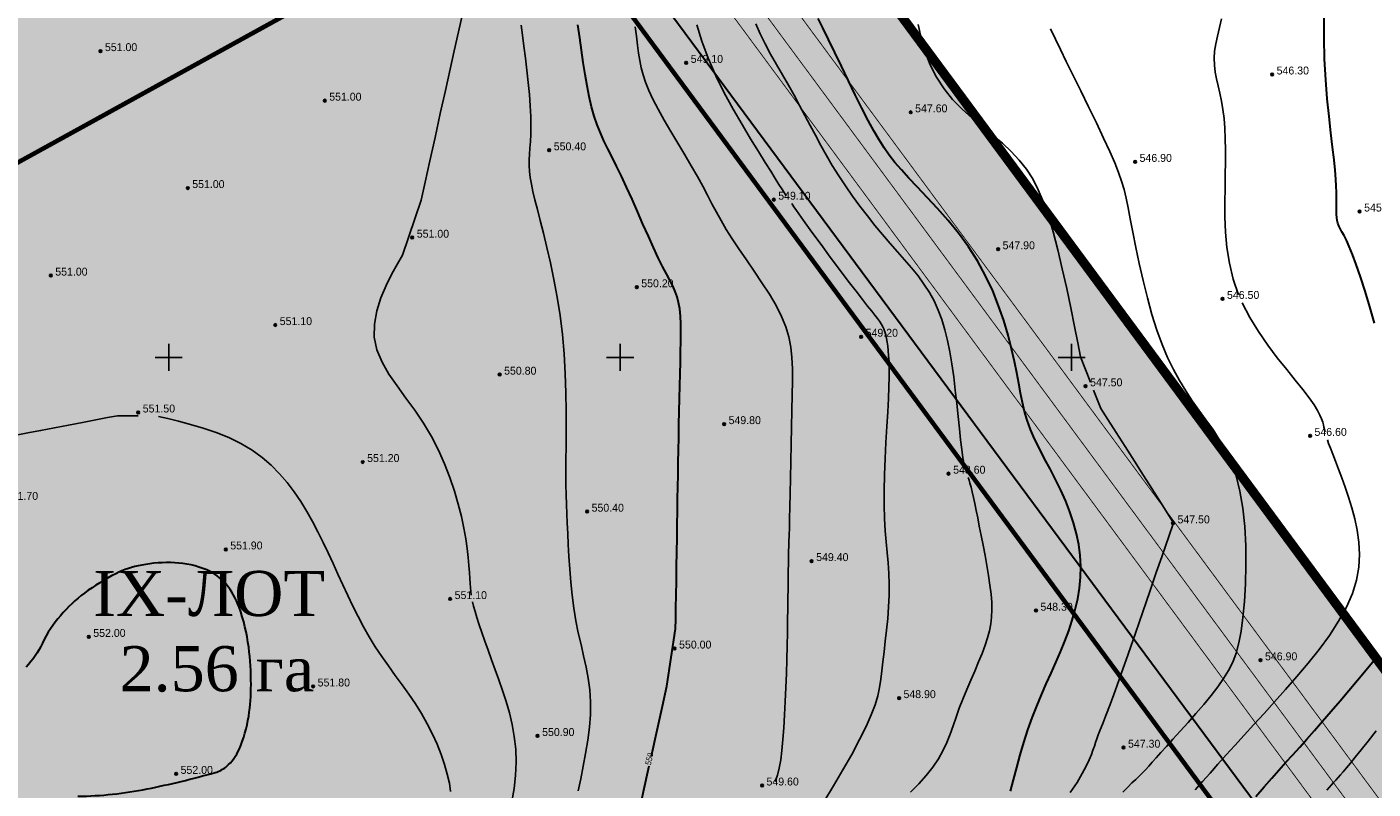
# Model space of a CAD drawing. Extents: x 10527 to 38813, y 13847 to 37526.
# Tile 979 of 1056: x 35937 to 36086, y 36790 to 36875. Entities that reach past the tile are written whole.
import ezdxf

# ---------------------------------------------------------------- set-up
doc = ezdxf.new("R2010")
doc.units = 0
doc.header["$LTSCALE"] = 0.5
doc.header["$MEASUREMENT"] = 0
doc.header["$PDMODE"] = 32
doc.header["$PDSIZE"] = 0.3
for name, pattern in [('CONTI', [0]), ('GOST2.303 6', [12, 8, -1.5, 1, -1.5]), ('STRIH_1', [3, 2, -1])]:
    doc.linetypes.add(name, pattern=pattern)
for name, color, linetype in [('(00001)лот ранги', 7, 'Continuous'), ('(004) Точки рельефа', 7, 'Continuous'), ('GORIZDEFAULT', 32, 'CONTI'), ('PI_TTDEFAULT', 5, 'CONTI'), ('SETKR', 2, 'CONTI'), ('Штрих Стекло', 7, 'Continuous')]:
    doc.layers.add(name, color=color, linetype=linetype)
doc.layers.add('(032) Горизонтали утолщенные', color=32, linetype='Continuous', lineweight=30)
doc.layers.add('.', color=7, linetype='Continuous', lineweight=15)
doc.styles.add('D-431', font='txt')
doc.styles.add('SHRFT', font='TXT', dxfattribs={"width": 0.875})
doc.styles.get("Standard").update_dxf_attribs({"font": 'times.ttf'})

# ---------------------------------------------------------------- blocks, each defined once
blk = doc.blocks.new('BL_333')
at = {"color": 0}
for p, q in [((0, -1.5), (0, 1.5)), ((-1.5, 0), (1.5, 0))]:
    blk.add_line(p, q, dxfattribs=at)
blk = doc.blocks.new('gergrgrre')
at = {"layer": '(032) Горизонтали утолщенные', "color": 32}
blk.add_lwpolyline([(360789.93, 4200901.38, 0.045873), (360797.61, 4200902.2, 0.019988), (360805.15, 4200904.02, 0.108791), (360806.42, 4200904.7, 0.111904), (360807.8, 4200906.57, 0.067009), (360808.86, 4200910.26, 0.03669), (360809.12, 4200913.76, 0.031026), (360808.86, 4200917.9, 0.055394), (360807.8, 4200922.34, 0.087391), (360806.36, 4200924.87, 0.120532), (360804.21, 4200926.46, 0.088407), (360800.67, 4200927.25, 0.05728), (360797.01, 4200927, 0.069228), (360794.13, 4200926.03, 0.047149), (360790.69, 4200923.9, 0.05198), (360788.01, 4200921.39, 0.067194), (360786.02, 4200918.34, -0.076871), (360784.22, 4200915.7, -0.068105)], format="xyb", dxfattribs=at)
for points in [[(360855.17, 4200913.57, 550), (360856.14, 4200919.93, 550), (360856.16, 4200920.99, 550), (360856.18, 4200922.25, 550), (360856.2, 4200923.68, 550), (360856.23, 4200925.22, 550), (360856.25, 4200926.82, 550), (360856.28, 4200928.43, 550), (360856.3, 4200930.01, 550), (360856.33, 4200931.51, 550), (360856.35, 4200932.94, 550), (360856.37, 4200934.32, 550), (360856.39, 4200935.67, 550), (360856.41, 4200937.01, 550), (360856.43, 4200938.36, 550), (360856.46, 4200939.73, 550), (360856.49, 4200941.14, 550), (360856.51, 4200942.57, 550), (360856.55, 4200944.02, 550), (360856.58, 4200945.45, 550), (360856.61, 4200946.84, 550), (360856.64, 4200948.19, 550), (360856.67, 4200949.47, 550), (360856.7, 4200950.66, 550), (360856.73, 4200951.77, 550), (360856.73, 4200952.79, 550), (360856.72, 4200953.72, 550), (360856.68, 4200954.58, 550), (360856.6, 4200955.37, 550), (360856.48, 4200956.07, 550), (360856.31, 4200956.71, 550), (360856.09, 4200957.31, 550), (360855.82, 4200957.92, 550), (360855.49, 4200958.55, 550), (360855.12, 4200959.26, 550), (360854.7, 4200960.08, 550), (360854.22, 4200961.03, 550), (360853.69, 4200962.16, 550), (360853.13, 4200963.42, 550), (360852.53, 4200964.76, 550), (360851.93, 4200966.15, 550), (360851.32, 4200967.53, 550), (360850.72, 4200968.86, 550), (360850.15, 4200970.09, 550), (360849.61, 4200971.19, 550), (360849.11, 4200972.19, 550), (360848.64, 4200973.11, 550), (360848.21, 4200973.99, 550), (360847.81, 4200974.86, 550), (360847.45, 4200975.76, 550), (360847.13, 4200976.72, 550), (360846.84, 4200977.76, 550), (360846.58, 4200978.89, 550), (360846.34, 4200980.09, 550), (360846.12, 4200981.35, 550), (360845.91, 4200982.67, 550), (360845.71, 4200984.02, 550), (360845.52, 4200985.41, 550), (360845.32, 4200986.82, 550)], [(360893.25, 4200901.96, 548), (360893.58, 4200903.22, 548), (360893.93, 4200904.57, 548), (360894.3, 4200905.96, 548), (360894.71, 4200907.36, 548), (360895.16, 4200908.74, 548), (360895.64, 4200910.07, 548), (360896.14, 4200911.36, 548), (360896.67, 4200912.61, 548), (360897.2, 4200913.83, 548), (360897.73, 4200915.02, 548), (360898.26, 4200916.2, 548), (360898.76, 4200917.37, 548), (360899.24, 4200918.55, 548), (360899.68, 4200919.72, 548), (360900.08, 4200920.9, 548), (360900.41, 4200922.08, 548), (360900.69, 4200923.26, 548), (360900.88, 4200924.45, 548), (360901, 4200925.64, 548), (360901.02, 4200926.84, 548), (360900.95, 4200928.05, 548), (360900.79, 4200929.26, 548), (360900.55, 4200930.47, 548), (360900.22, 4200931.67, 548), (360899.82, 4200932.88, 548), (360899.35, 4200934.08, 548), (360898.81, 4200935.28, 548), (360898.23, 4200936.47, 548), (360897.62, 4200937.64, 548), (360897.01, 4200938.78, 548), (360896.43, 4200939.9, 548), (360895.91, 4200940.98, 548), (360895.45, 4200942.03, 548), (360895.09, 4200943.03, 548), (360894.8, 4200944.01, 548), (360894.56, 4200945, 548), (360894.35, 4200946.03, 548), (360894.15, 4200947.11, 548), (360893.93, 4200948.28, 548), (360893.67, 4200949.55, 548), (360893.35, 4200950.96, 548), (360892.96, 4200952.48, 548), (360892.49, 4200954.07, 548), (360891.92, 4200955.72, 548), (360891.26, 4200957.39, 548), (360890.48, 4200959.05, 548), (360889.59, 4200960.68, 548), (360888.57, 4200962.25, 548), (360887.47, 4200963.75, 548), (360886.32, 4200965.17, 548), (360885.15, 4200966.5, 548), (360884.02, 4200967.73, 548), (360882.95, 4200968.86, 548), (360881.99, 4200969.87, 548), (360881.16, 4200970.77, 548), (360880.44, 4200971.6, 548), (360879.81, 4200972.39, 548), (360879.23, 4200973.21, 548), (360878.67, 4200974.09, 548), (360878.09, 4200975.09, 548), (360877.47, 4200976.24, 548), (360876.78, 4200977.59, 548), (360876.04, 4200979.08, 548), (360875.28, 4200980.65, 548), (360874.51, 4200982.25, 548), (360873.77, 4200983.79, 548), (360873.08, 4200985.23, 548), (360872.46, 4200986.5, 548), (360871.94, 4200987.55, 548)], [(360920.41, 4200901.35, 546), (360921.32, 4200902.42, 546), (360922.17, 4200903.39, 546), (360922.96, 4200904.29, 546), (360923.73, 4200905.15, 546), (360924.49, 4200905.99, 546), (360925.26, 4200906.84, 546), (360926.05, 4200907.72, 546), (360926.9, 4200908.67, 546), (360927.8, 4200909.7, 546), (360928.75, 4200910.8, 546), (360929.73, 4200911.94, 546), (360930.71, 4200913.1, 546), (360931.68, 4200914.25, 546), (360932.63, 4200915.38, 546), (360933.52, 4200916.46, 546)], [(360933.54, 4200953.78, 546), (360933.02, 4200955.61, 546), (360932.5, 4200957.34, 546), (360932, 4200958.92, 546), (360931.53, 4200960.29, 546), (360931.12, 4200961.41, 546), (360930.75, 4200962.29, 546), (360930.44, 4200962.97, 546), (360930.17, 4200963.5, 546), (360929.94, 4200963.92, 546), (360929.76, 4200964.26, 546), (360929.61, 4200964.56, 546), (360929.5, 4200964.87, 546), (360929.43, 4200965.18, 546), (360929.37, 4200965.5, 546), (360929.34, 4200965.83, 546), (360929.33, 4200966.17, 546), (360929.33, 4200966.53, 546), (360929.34, 4200966.92, 546), (360929.35, 4200967.32, 546), (360929.35, 4200967.78, 546), (360929.35, 4200968.32, 546), (360929.32, 4200968.97, 546), (360929.27, 4200969.76, 546), (360929.19, 4200970.73, 546), (360929.07, 4200971.89, 546), (360928.91, 4200973.28, 546), (360928.71, 4200974.88, 546), (360928.51, 4200976.67, 546), (360928.31, 4200978.64, 546), (360928.14, 4200980.76, 546), (360928.02, 4200983.02, 546), (360927.96, 4200985.39, 546), (360927.97, 4200987.86, 546)], [(360853.47, 4200905.85, 550), (360854.1, 4200908.71, 550), (360854.68, 4200911.35, 550), (360855.17, 4200913.57, 550)], [(360851.53, 4200897.05, 550), (360852.02, 4200899.27, 550), (360852.6, 4200901.9, 550), (360853.23, 4200904.77, 550)]]:
    blk.add_polyline3d(points, dxfattribs=at)
at = {"layer": 'GORIZDEFAULT', "color": 32}
for points in [[(360796.63, 4200943.51, 551.5), (360794.35, 4200943.54, 551.5), (360793.24, 4200943.33, 551.5), (360791.93, 4200943.08, 551.5), (360790.47, 4200942.8, 551.5), (360788.92, 4200942.5, 551.5), (360787.35, 4200942.2, 551.5), (360785.82, 4200941.9, 551.5), (360784.39, 4200941.63, 551.5), (360783.11, 4200941.38, 551.5)], [(360859.78, 4200983.08, 549), (360859.77, 4200983.12, 549), (360859.75, 4200983.16, 549), (360859.06, 4200985.02, 549), (360858.51, 4200986.85, 549)], [(360902.09, 4200947.25, 547.5), (360900.98, 4200950.08, 547.5), (360900.68, 4200951.61, 547.5), (360900.32, 4200953.44, 547.5), (360899.91, 4200955.48, 547.5), (360899.46, 4200957.63, 547.5), (360898.97, 4200959.81, 547.5), (360898.47, 4200961.93, 547.5), (360897.95, 4200963.9, 547.5), (360897.43, 4200965.65, 547.5), (360896.89, 4200967.19, 547.5), (360896.31, 4200968.56, 547.5), (360895.69, 4200969.77, 547.5), (360894.99, 4200970.86, 547.5), (360894.21, 4200971.86, 547.5), (360893.32, 4200972.8, 547.5), (360892.33, 4200973.72, 547.5), (360891.25, 4200974.62, 547.5), (360890.12, 4200975.54, 547.5), (360888.98, 4200976.49, 547.5), (360887.87, 4200977.49, 547.5), (360886.82, 4200978.57, 547.5), (360885.87, 4200979.75, 547.5), (360885.04, 4200981.03, 547.5), (360884.35, 4200982.41, 547.5), (360883.78, 4200983.86, 547.5), (360883.34, 4200985.35, 547.5), (360883, 4200986.87, 547.5)], [(360888.26, 4200937.56, 548.5), (360888.11, 4200938.13, 548.5), (360887.97, 4200938.86, 548.5), (360887.83, 4200939.8, 548.5), (360887.7, 4200940.86, 548.5), (360887.57, 4200942.09, 548.5), (360887.43, 4200943.45, 548.5), (360887.29, 4200944.89, 548.5), (360887.12, 4200946.37, 548.5), (360886.95, 4200947.85, 548.5), (360886.75, 4200949.28, 548.5), (360886.52, 4200950.62, 548.5), (360886.26, 4200951.88, 548.5), (360885.97, 4200953.07, 548.5), (360885.62, 4200954.19, 548.5), (360885.23, 4200955.24, 548.5), (360884.77, 4200956.25, 548.5), (360884.25, 4200957.2, 548.5), (360883.65, 4200958.13, 548.5), (360882.99, 4200959.03, 548.5), (360882.27, 4200959.91, 548.5), (360881.51, 4200960.8, 548.5), (360880.71, 4200961.7, 548.5), (360879.89, 4200962.63, 548.5), (360879.06, 4200963.6, 548.5), (360878.21, 4200964.61, 548.5), (360877.38, 4200965.67, 548.5), (360876.55, 4200966.75, 548.5), (360875.74, 4200967.87, 548.5), (360874.96, 4200968.99, 548.5), (360874.21, 4200970.13, 548.5), (360873.5, 4200971.26, 548.5), (360872.84, 4200972.38, 548.5), (360872.22, 4200973.49, 548.5), (360871.63, 4200974.6, 548.5), (360871.05, 4200975.7, 548.5), (360870.47, 4200976.81, 548.5), (360869.88, 4200977.92, 548.5), (360869.27, 4200979.04, 548.5), (360868.63, 4200980.17, 548.5), (360867.97, 4200981.31, 548.5), (360867.31, 4200982.45, 548.5), (360866.67, 4200983.59, 548.5), (360866.07, 4200984.73, 548.5), (360865.52, 4200985.85, 548.5), (360865.03, 4200986.96, 548.5)], [(360867.16, 4200903.02, 549.5), (360867.42, 4200903.72, 549.5), (360867.62, 4200904.5, 549.5), (360867.78, 4200905.41, 549.5), (360867.91, 4200906.46, 549.5), (360868.03, 4200907.66, 549.5), (360868.13, 4200908.98, 549.5), (360868.22, 4200910.39, 549.5), (360868.29, 4200911.88, 549.5), (360868.35, 4200913.42, 549.5), (360868.41, 4200914.97, 549.5), (360868.45, 4200916.52, 549.5), (360868.49, 4200918.04, 549.5), (360868.52, 4200919.51, 549.5), (360868.55, 4200920.9, 549.5), (360868.57, 4200922.19, 549.5), (360868.59, 4200923.35, 549.5), (360868.6, 4200924.37, 549.5), (360868.61, 4200925.21, 549.5), (360868.62, 4200925.91, 549.5), (360868.62, 4200926.49, 549.5), (360868.63, 4200926.98, 549.5), (360868.63, 4200927.41, 549.5), (360868.64, 4200927.8, 549.5), (360868.65, 4200928.18, 549.5), (360868.66, 4200928.59, 549.5), (360868.67, 4200929.06, 549.5), (360868.69, 4200929.61, 549.5), (360868.71, 4200930.29, 549.5), (360868.74, 4200931.13, 549.5), (360868.76, 4200932.16, 549.5), (360868.8, 4200933.42, 549.5), (360868.83, 4200934.93, 549.5), (360868.87, 4200936.64, 549.5), (360868.91, 4200938.48, 549.5), (360868.95, 4200940.38, 549.5), (360868.99, 4200942.29, 549.5), (360869.03, 4200944.13, 549.5), (360869.06, 4200945.84, 549.5), (360869.09, 4200947.36, 549.5), (360869.08, 4200948.73, 549.5), (360869.03, 4200949.98, 549.5), (360868.91, 4200951.14, 549.5), (360868.69, 4200952.27, 549.5), (360868.36, 4200953.38, 549.5), (360867.89, 4200954.53, 549.5), (360867.27, 4200955.74, 549.5), (360866.53, 4200956.99, 549.5), (360865.71, 4200958.27, 549.5), (360864.85, 4200959.55, 549.5), (360863.98, 4200960.81, 549.5), (360863.15, 4200962.01, 549.5), (360862.4, 4200963.14, 549.5), (360861.74, 4200964.18, 549.5), (360861.18, 4200965.16, 549.5), (360860.66, 4200966.1, 549.5), (360860.17, 4200967.02, 549.5), (360859.68, 4200967.97, 549.5), (360859.15, 4200968.97, 549.5), (360858.56, 4200970.04, 549.5), (360857.88, 4200971.21, 549.5), (360857.15, 4200972.45, 549.5), (360856.38, 4200973.74, 549.5), (360855.62, 4200975.02, 549.5), (360854.89, 4200976.29, 549.5), (360854.22, 4200977.48, 549.5), (360853.64, 4200978.59, 549.5), (360853.17, 4200979.58, 549.5), (360852.82, 4200980.47, 549.5), (360852.55, 4200981.29, 549.5), (360852.34, 4200982.09, 549.5), (360852.18, 4200982.88, 549.5), (360852.05, 4200983.71, 549.5), (360851.93, 4200984.6, 549.5), (360851.8, 4200985.58, 549.5), (360851.66, 4200986.63, 549.5)], [(360918.5, 4200956.93, 546.5), (360917.9, 4200958.67, 546.5), (360917.48, 4200960.42, 546.5), (360917.2, 4200962.16, 546.5), (360917.05, 4200963.88, 546.5), (360916.98, 4200965.56, 546.5), (360916.97, 4200967.19, 546.5), (360916.99, 4200968.75, 546.5), (360917.01, 4200970.24, 546.5), (360917.03, 4200971.65, 546.5), (360917.03, 4200972.98, 546.5), (360917.01, 4200974.22, 546.5), (360916.96, 4200975.39, 546.5), (360916.88, 4200976.47, 546.5), (360916.76, 4200977.47, 546.5), (360916.6, 4200978.39, 546.5), (360916.42, 4200979.26, 546.5), (360916.23, 4200980.07, 546.5), (360916.05, 4200980.85, 546.5), (360915.9, 4200981.61, 546.5), (360915.81, 4200982.36, 546.5), (360915.79, 4200983.13, 546.5), (360915.84, 4200983.91, 546.5), (360915.97, 4200984.74, 546.5), (360916.16, 4200985.6, 546.5), (360916.37, 4200986.53, 546.5), (360916.6, 4200987.52, 546.5)], [(360845.37, 4200902, 550.5), (360845.64, 4200903.32, 550.5), (360845.92, 4200904.71, 550.5), (360846.18, 4200906.14, 550.5), (360846.41, 4200907.59, 550.5), (360846.59, 4200909.04, 550.5), (360846.7, 4200910.46, 550.5), (360846.72, 4200911.85, 550.5), (360846.64, 4200913.17, 550.5), (360846.47, 4200914.45, 550.5), (360846.24, 4200915.7, 550.5), (360845.96, 4200916.94, 550.5), (360845.67, 4200918.19, 550.5), (360845.37, 4200919.48, 550.5), (360845.11, 4200920.81, 550.5), (360844.88, 4200922.21, 550.5), (360844.69, 4200923.65, 550.5), (360844.54, 4200925.1, 550.5), (360844.43, 4200926.54, 550.5), (360844.33, 4200927.94, 550.5), (360844.25, 4200929.27, 550.5), (360844.19, 4200930.5, 550.5), (360844.14, 4200931.63, 550.5), (360844.09, 4200932.68, 550.5), (360844.05, 4200933.71, 550.5), (360844.02, 4200934.76, 550.5), (360844, 4200935.89, 550.5), (360844, 4200937.15, 550.5), (360844, 4200938.58, 550.5), (360844.01, 4200940.21, 550.5), (360844.02, 4200942.03, 550.5), (360844.02, 4200944, 550.5), (360843.99, 4200946.07, 550.5), (360843.92, 4200948.21, 550.5), (360843.8, 4200950.38, 550.5), (360843.61, 4200952.53, 550.5), (360843.35, 4200954.64, 550.5), (360843.03, 4200956.68, 550.5), (360842.67, 4200958.63, 550.5), (360842.28, 4200960.47, 550.5), (360841.88, 4200962.19, 550.5), (360841.5, 4200963.76, 550.5), (360841.15, 4200965.16, 550.5), (360840.84, 4200966.38, 550.5), (360840.57, 4200967.44, 550.5), (360840.35, 4200968.37, 550.5), (360840.18, 4200969.19, 550.5), (360840.05, 4200969.92, 550.5), (360839.97, 4200970.6, 550.5), (360839.93, 4200971.24, 550.5), (360839.93, 4200971.87, 550.5), (360839.96, 4200972.51, 550.5), (360840.01, 4200973.19, 550.5), (360840.06, 4200973.93, 550.5), (360840.1, 4200974.74, 550.5), (360840.12, 4200975.65, 550.5), (360840.11, 4200976.68, 550.5), (360840.05, 4200977.85, 550.5), (360839.95, 4200979.11, 550.5), (360839.82, 4200980.44, 550.5), (360839.67, 4200981.8, 550.5), (360839.51, 4200983.15, 550.5), (360839.34, 4200984.46, 550.5), (360839.18, 4200985.68, 550.5), (360839.03, 4200986.8, 550.5)], [(360833.52, 4200923.68, 551), (360833.46, 4200924.08, 551), (360833.43, 4200924.51, 551), (360833.39, 4200924.97, 551), (360833.36, 4200925.49, 551), (360833.32, 4200926.17, 551), (360833.26, 4200926.95, 551), (360833.18, 4200927.84, 551), (360833.07, 4200928.82, 551), (360832.91, 4200929.9, 551), (360832.7, 4200931.08, 551), (360832.42, 4200932.36, 551), (360832.08, 4200933.74, 551), (360831.65, 4200935.18, 551), (360831.15, 4200936.68, 551), (360830.56, 4200938.21, 551), (360829.88, 4200939.74, 551), (360829.11, 4200941.25, 551), (360828.24, 4200942.72, 551), (360827.28, 4200944.14, 551), (360826.28, 4200945.5, 551), (360825.3, 4200946.84, 551), (360824.39, 4200948.16, 551), (360823.63, 4200949.49, 551), (360823.07, 4200950.84, 551), (360822.77, 4200952.24, 551), (360822.78, 4200953.69, 551), (360823.04, 4200955.16, 551), (360823.49, 4200956.6, 551), (360824.07, 4200957.98, 551), (360824.7, 4200959.25, 551), (360825.33, 4200960.37, 551), (360825.88, 4200961.31, 551), (360827.96, 4200967.42, 551), (360828.4, 4200969.42, 551), (360828.93, 4200971.78, 551), (360829.5, 4200974.36, 551), (360830.08, 4200977.01, 551), (360830.65, 4200979.58, 551), (360831.18, 4200981.94, 551), (360831.62, 4200983.94, 551), (360832.47, 4200987.69, 551)], [(360905.67, 4200901.85, 547), (360906.21, 4200902.4, 547), (360906.68, 4200902.86, 547), (360907.1, 4200903.25, 547), (360907.48, 4200903.62, 547), (360907.84, 4200903.97, 547), (360908.18, 4200904.33, 547), (360908.54, 4200904.72, 547), (360908.93, 4200905.15, 547), (360909.38, 4200905.65, 547), (360909.9, 4200906.23, 547), (360910.51, 4200906.91, 547), (360911.23, 4200907.7, 547), (360912.04, 4200908.59, 547), (360912.9, 4200909.54, 547), (360913.77, 4200910.54, 547), (360914.64, 4200911.54, 547), (360915.46, 4200912.54, 547), (360916.2, 4200913.51, 547), (360916.84, 4200914.42, 547), (360917.38, 4200915.32, 547), (360917.84, 4200916.24, 547), (360918.21, 4200917.25, 547), (360918.52, 4200918.38, 547), (360918.77, 4200919.68, 547), (360918.97, 4200921.2, 547), (360919.14, 4200922.96, 547), (360919.25, 4200924.92, 547), (360919.3, 4200927, 547), (360919.28, 4200929.14, 547), (360919.17, 4200931.26, 547), (360918.96, 4200933.3, 547), (360918.64, 4200935.19, 547), (360918.21, 4200936.87, 547), (360917.67, 4200938.36, 547), (360917.04, 4200939.7, 547), (360916.36, 4200940.91, 547), (360915.63, 4200942.04, 547), (360914.87, 4200943.1, 547), (360914.11, 4200944.15, 547), (360913.37, 4200945.2, 547), (360912.65, 4200946.29, 547), (360911.95, 4200947.44, 547), (360911.28, 4200948.66, 547), (360910.63, 4200949.98, 547), (360910.02, 4200951.43, 547), (360909.44, 4200953.02, 547), (360908.89, 4200954.76, 547), (360908.39, 4200956.61, 547), (360907.92, 4200958.51, 547), (360907.5, 4200960.39, 547), (360907.12, 4200962.19, 547), (360906.79, 4200963.87, 547), (360906.5, 4200965.34, 547), (360906.26, 4200966.58, 547), (360906.04, 4200967.64, 547), (360905.81, 4200968.59, 547), (360905.54, 4200969.51, 547), (360905.21, 4200970.47, 547), (360904.78, 4200971.54, 547), (360904.23, 4200972.8, 547), (360903.54, 4200974.3, 547), (360902.74, 4200975.98, 547), (360901.88, 4200977.75, 547), (360901.01, 4200979.53, 547), (360900.17, 4200981.24, 547), (360899.4, 4200982.78, 547), (360898.76, 4200984.09, 547), (360897.65, 4200986.4, 547)], [(360868.39, 4200967.91, 549), (360867.97, 4200968.55, 549), (360867.58, 4200969.17, 549), (360867.16, 4200969.83, 549), (360866.68, 4200970.62, 549), (360866.08, 4200971.59, 549), (360865.33, 4200972.79, 549), (360864.45, 4200974.21, 549), (360863.5, 4200975.79, 549), (360862.51, 4200977.51, 549), (360861.54, 4200979.32, 549), (360860.61, 4200981.19, 549), (360859.79, 4200983.06, 549)], [(360872.55, 4200900.77, 549), (360873.63, 4200902.53, 549), (360874.68, 4200904.3, 549), (360875.65, 4200906.03, 549), (360876.52, 4200907.66, 549), (360877.25, 4200909.13, 549), (360877.81, 4200910.41, 549), (360878.23, 4200911.53, 549), (360878.53, 4200912.52, 549), (360878.74, 4200913.45, 549), (360878.89, 4200914.36, 549), (360879, 4200915.28, 549), (360879.11, 4200916.27, 549), (360879.23, 4200917.37, 549), (360879.37, 4200918.55, 549), (360879.5, 4200919.8, 549), (360879.63, 4200921.08, 549), (360879.72, 4200922.38, 549), (360879.79, 4200923.66, 549), (360879.81, 4200924.89, 549), (360879.77, 4200926.08, 549), (360879.69, 4200927.23, 549), (360879.59, 4200928.37, 549), (360879.48, 4200929.56, 549), (360879.37, 4200930.8, 549), (360879.28, 4200932.15, 549), (360879.23, 4200933.63, 549), (360879.23, 4200935.26, 549), (360879.28, 4200937, 549), (360879.35, 4200938.79, 549), (360879.44, 4200940.59, 549), (360879.54, 4200942.34, 549), (360879.63, 4200943.98, 549), (360879.71, 4200945.46, 549), (360879.76, 4200946.73, 549), (360879.79, 4200947.82, 549), (360879.79, 4200948.74, 549), (360879.78, 4200949.52, 549), (360879.74, 4200950.19, 549), (360879.7, 4200950.75, 549), (360879.64, 4200951.25, 549), (360879.58, 4200951.7, 549), (360879.5, 4200952.11, 549), (360879.41, 4200952.49, 549), (360879.31, 4200952.83, 549), (360879.19, 4200953.15, 549), (360879.06, 4200953.45, 549), (360878.9, 4200953.73, 549), (360878.72, 4200954.01, 549), (360878.5, 4200954.3, 549), (360878.22, 4200954.66, 549), (360877.87, 4200955.11, 549), (360877.41, 4200955.68, 549), (360876.84, 4200956.4, 549), (360876.13, 4200957.32, 549), (360875.27, 4200958.45, 549), (360874.31, 4200959.73, 549), (360873.28, 4200961.11, 549), (360872.25, 4200962.52, 549), (360871.24, 4200963.89, 549), (360870.32, 4200965.16, 549), (360869.53, 4200966.27, 549), (360869.25, 4200966.67, 549), (360869, 4200967.03, 549)], [(360928.07, 4200941.76, 546.5), (360928.01, 4200942.02, 546.5), (360927.95, 4200942.28, 546.5), (360927.89, 4200942.53, 546.5), (360927.81, 4200942.84, 546.5), (360927.69, 4200943.19, 546.5), (360927.51, 4200943.61, 546.5), (360927.24, 4200944.13, 546.5), (360926.85, 4200944.76, 546.5), (360926.31, 4200945.52, 546.5), (360925.61, 4200946.45, 546.5), (360924.77, 4200947.48, 546.5), (360923.82, 4200948.66, 546.5), (360922.78, 4200949.96, 546.5), (360921.73, 4200951.37, 546.5), (360920.69, 4200952.87, 546.5), (360919.73, 4200954.43, 546.5), (360918.88, 4200956.05, 546.5)], [(360928.27, 4200902.07, 545.5), (360928.53, 4200902.37, 545.5), (360928.78, 4200902.65, 545.5), (360929.02, 4200902.91, 545.5), (360929.26, 4200903.18, 545.5), (360929.51, 4200903.45, 545.5), (360929.78, 4200903.76, 545.5), (360930.08, 4200904.11, 545.5), (360930.45, 4200904.54, 545.5), (360930.89, 4200905.07, 545.5), (360931.42, 4200905.72, 545.5), (360932.06, 4200906.52, 545.5), (360932.84, 4200907.48, 545.5), (360933.75, 4200908.64, 545.5)], [(360911.23, 4200931.77, 547.5), (360909.66, 4200934.26, 547.5), (360908.88, 4200935.48, 547.5), (360907.96, 4200936.92, 547.5), (360906.96, 4200938.5, 547.5), (360905.93, 4200940.12, 547.5), (360904.92, 4200941.69, 547.5), (360904, 4200943.13, 547.5), (360903.22, 4200944.35, 547.5), (360902.43, 4200946.37, 547.5)], [(360831.23, 4200901.91, 551.5), (360831.09, 4200902.85, 551.5), (360830.86, 4200903.85, 551.5), (360830.56, 4200904.91, 551.5), (360830.18, 4200906.01, 551.5), (360829.73, 4200907.14, 551.5), (360829.22, 4200908.28, 551.5), (360828.64, 4200909.42, 551.5), (360828, 4200910.54, 551.5), (360827.32, 4200911.63, 551.5), (360826.6, 4200912.69, 551.5), (360825.85, 4200913.74, 551.5), (360825.09, 4200914.78, 551.5), (360824.33, 4200915.82, 551.5), (360823.59, 4200916.87, 551.5), (360822.87, 4200917.94, 551.5), (360822.2, 4200919.04, 551.5), (360821.57, 4200920.16, 551.5), (360820.97, 4200921.3, 551.5), (360820.39, 4200922.46, 551.5), (360819.83, 4200923.63, 551.5), (360819.29, 4200924.8, 551.5), (360818.75, 4200925.98, 551.5), (360818.21, 4200927.17, 551.5), (360817.66, 4200928.34, 551.5), (360817.1, 4200929.51, 551.5), (360816.53, 4200930.67, 551.5), (360815.92, 4200931.81, 551.5), (360815.29, 4200932.93, 551.5), (360814.62, 4200934.03, 551.5), (360813.9, 4200935.1, 551.5), (360813.13, 4200936.13, 551.5), (360812.29, 4200937.12, 551.5), (360811.37, 4200938.05, 551.5), (360810.35, 4200938.93, 551.5), (360809.23, 4200939.74, 551.5), (360807.99, 4200940.47, 551.5), (360806.66, 4200941.11, 551.5), (360805.25, 4200941.67, 551.5), (360803.81, 4200942.16, 551.5), (360802.41, 4200942.58, 551.5), (360801.08, 4200942.94, 551.5), (360799.89, 4200943.23, 551.5), (360798.87, 4200943.46, 551.5)], [(360913.69, 4200902.1, 546.5), (360914.5, 4200903.02, 546.5), (360915.33, 4200903.96, 546.5), (360916.19, 4200904.94, 546.5), (360917.11, 4200905.96, 546.5), (360918.08, 4200907.02, 546.5), (360919.11, 4200908.14, 546.5), (360920.19, 4200909.32, 546.5), (360921.31, 4200910.55, 546.5), (360922.48, 4200911.85, 546.5), (360923.7, 4200913.21, 546.5), (360924.95, 4200914.64, 546.5), (360926.2, 4200916.13, 546.5), (360927.41, 4200917.66, 546.5), (360928.55, 4200919.21, 546.5), (360929.57, 4200920.77, 546.5), (360930.44, 4200922.32, 546.5), (360931.11, 4200923.84, 546.5), (360931.56, 4200925.33, 546.5), (360931.81, 4200926.77, 546.5), (360931.88, 4200928.18, 546.5), (360931.81, 4200929.54, 546.5), (360931.63, 4200930.85, 546.5), (360931.36, 4200932.12, 546.5), (360931.03, 4200933.34, 546.5), (360930.67, 4200934.51, 546.5), (360930.3, 4200935.62, 546.5), (360929.93, 4200936.67, 546.5), (360929.57, 4200937.63, 546.5), (360929.22, 4200938.51, 546.5), (360928.92, 4200939.29, 546.5), (360928.66, 4200939.96, 546.5), (360928.47, 4200940.46, 546.5), (360928.33, 4200940.88, 546.5)], [(360882.16, 4200901.83, 548.5), (360883.07, 4200902.76, 548.5), (360883.91, 4200903.69, 548.5), (360884.64, 4200904.61, 548.5), (360885.25, 4200905.52, 548.5), (360885.75, 4200906.43, 548.5), (360886.17, 4200907.34, 548.5), (360886.54, 4200908.26, 548.5), (360886.88, 4200909.2, 548.5), (360887.21, 4200910.16, 548.5), (360887.56, 4200911.15, 548.5), (360887.96, 4200912.16, 548.5), (360888.39, 4200913.2, 548.5), (360888.83, 4200914.23, 548.5), (360889.27, 4200915.26, 548.5), (360889.7, 4200916.26, 548.5), (360890.09, 4200917.21, 548.5), (360890.42, 4200918.11, 548.5), (360890.7, 4200918.94, 548.5), (360890.91, 4200919.72, 548.5), (360891.05, 4200920.48, 548.5), (360891.14, 4200921.24, 548.5), (360891.17, 4200922.03, 548.5), (360891.15, 4200922.86, 548.5), (360891.08, 4200923.77, 548.5), (360890.96, 4200924.76, 548.5), (360890.8, 4200925.83, 548.5), (360890.61, 4200926.94, 548.5), (360890.41, 4200928.07, 548.5), (360890.2, 4200929.19, 548.5), (360889.99, 4200930.27, 548.5), (360889.78, 4200931.29, 548.5), (360889.6, 4200932.21, 548.5), (360889.43, 4200933.05, 548.5), (360889.27, 4200933.81, 548.5), (360889.13, 4200934.49, 548.5), (360888.99, 4200935.09, 548.5), (360888.86, 4200935.62, 548.5), (360888.73, 4200936.08, 548.5), (360888.64, 4200936.39, 548.5), (360888.54, 4200936.68, 548.5)], [(360899.86, 4200901.79, 547.5), (360900.6, 4200902.92, 547.5), (360901.18, 4200903.9, 547.5), (360901.62, 4200904.72, 547.5), (360901.95, 4200905.41, 547.5), (360902.19, 4200906, 547.5), (360902.37, 4200906.5, 547.5), (360902.52, 4200906.95, 547.5), (360902.65, 4200907.36, 547.5), (360902.79, 4200907.75, 547.5), (360902.96, 4200908.19, 547.5), (360903.18, 4200908.73, 547.5), (360903.45, 4200909.43, 547.5), (360903.81, 4200910.35, 547.5), (360904.26, 4200911.54, 547.5), (360904.81, 4200913.07, 547.5), (360905.49, 4200914.96, 547.5), (360906.25, 4200917.13, 547.5), (360907.06, 4200919.45, 547.5), (360907.88, 4200921.81, 547.5), (360908.66, 4200924.08, 547.5), (360909.37, 4200926.16, 547.5), (360909.98, 4200927.91, 547.5), (360911.23, 4200931.46, 547.5)], [(360838.01, 4200900.79, 551), (360838.28, 4200902.23, 551), (360838.43, 4200903.7, 551), (360838.49, 4200905.17, 551), (360838.44, 4200906.61, 551), (360838.28, 4200908.01, 551), (360838.04, 4200909.35, 551), (360837.74, 4200910.64, 551), (360837.38, 4200911.89, 551), (360836.98, 4200913.1, 551), (360836.57, 4200914.27, 551), (360836.15, 4200915.4, 551), (360835.75, 4200916.5, 551), (360835.37, 4200917.56, 551), (360835.01, 4200918.57, 551), (360834.69, 4200919.51, 551), (360834.39, 4200920.38, 551), (360834.14, 4200921.17, 551), (360833.93, 4200921.86, 551), (360833.77, 4200922.44, 551), (360833.65, 4200922.94, 551)]]:
    blk.add_polyline3d(points, dxfattribs=at)
at = {"layer": 'PI_TTDEFAULT', "color": 5}
for p in [(360792.44, 4200983.93, 551), (360857.32, 4200982.64, 549.1), (360922.21, 4200981.35, 546.3), (360817.29, 4200978.44, 551), (360882.18, 4200977.15, 547.6), (360842.15, 4200972.95, 550.4), (360907.04, 4200971.66, 546.9), (360802.12, 4200968.76, 551), (360867.01, 4200967.47, 549.1), (360931.9, 4200966.17, 545.9), (360826.98, 4200963.27, 551), (360891.87, 4200961.98, 547.9), (360786.95, 4200959.07, 551), (360851.84, 4200957.78, 550.2), (360916.72, 4200956.49, 546.5), (360811.81, 4200953.59, 551.1), (360876.69, 4200952.29, 549.2), (360836.66, 4200948.1, 550.8), (360901.55, 4200946.81, 547.5), (360796.63, 4200943.9, 551.5), (360861.52, 4200942.61, 549.8), (360926.41, 4200941.32, 546.6), (360821.49, 4200938.41, 551.2), (360886.38, 4200937.12, 548.6), (360846.35, 4200932.92, 550.4), (360911.23, 4200931.63, 547.5), (360806.32, 4200928.73, 551.9), (360871.21, 4200927.44, 549.4), (360831.18, 4200923.24, 551.1), (360896.06, 4200921.95, 548.3), (360791.15, 4200919.04, 552), (360856.03, 4200917.75, 550), (360920.92, 4200916.46, 546.9), (360816, 4200913.56, 551.8), (360880.89, 4200912.26, 548.9), (360840.86, 4200908.07, 550.9), (360905.75, 4200906.78, 547.3), (360800.83, 4200903.87, 552), (360865.72, 4200902.58, 549.6)]:
    blk.add_point(p, dxfattribs=at)
at = {"layer": 'SETKR', "color": 92}
for p in [(360800, 4200950), (360850, 4200950), (360900, 4200950)]:
    blk.add_blockref('BL_333', p, dxfattribs=at)
at = {"layer": '(004) Точки рельефа', "style": 'D-431'}
for s, p in [('551.00', (360792.94, 4200983.93)), ('549.10', (360857.82, 4200982.63)), ('546.30', (360922.71, 4200981.34)), ('551.00', (360817.78, 4200978.44)), ('547.60', (360882.67, 4200977.15)), ('550.40', (360842.65, 4200972.94)), ('546.90', (360907.53, 4200971.66)), ('551.00', (360802.61, 4200968.76)), ('549.10', (360867.51, 4200967.47)), ('545.90', (360932.4, 4200966.16)), ('551.00', (360827.48, 4200963.26)), ('547.90', (360892.36, 4200961.98)), ('551.00', (360787.44, 4200959.06)), ('550.20', (360852.34, 4200957.77)), ('546.50', (360917.21, 4200956.48)), ('551.10', (360812.3, 4200953.58)), ('549.20', (360877.19, 4200952.29)), ('550.80', (360837.15, 4200948.09)), ('547.50', (360902.05, 4200946.8)), ('551.50', (360797.13, 4200943.9)), ('549.80', (360862.01, 4200942.61)), ('546.60', (360926.9, 4200941.31)), ('551.20', (360821.98, 4200938.41)), ('548.60', (360886.88, 4200937.12)), ('551.70', (360781.96, 4200934.22)), ('550.40', (360846.84, 4200932.91)), ('547.50', (360911.73, 4200931.62)), ('551.90', (360806.82, 4200928.73)), ('549.40', (360871.71, 4200927.44)), ('551.10', (360831.67, 4200923.23)), ('548.30', (360896.55, 4200921.94)), ('552.00', (360791.65, 4200919.04)), ('550.00', (360856.53, 4200917.75)), ('546.90', (360921.42, 4200916.45)), ('551.80', (360816.5, 4200913.55)), ('548.90', (360881.38, 4200912.26)), ('550.90', (360841.36, 4200908.06)), ('547.30', (360906.25, 4200906.77)), ('552.00', (360801.32, 4200903.87)), ('549.60', (360866.21, 4200902.58))]:
    blk.add_text(s, height=0.875, dxfattribs=at).set_placement(p)
at = {"layer": '(032) Горизонтали утолщенные', "color": 32, "style": 'SHRFT', "width": 0.75}
blk.add_text('550', height=0.656, rotation=77.5708, dxfattribs=at).set_placement((360853.4, 4200904.79, 550))

msp = doc.modelspace()

# ---------------------------------------------------------------- hatches: boundary and pattern name
at = {"layer": '.', "ltscale": 0.149071}
h = msp.add_hatch(color=256, dxfattribs=at)
h.dxf.hatch_style = 1
h.set_gradient(color1=(255, 255, 255), tint=1)
h.paths.add_polyline_path([(35043.297, 36082.013), (36343.297, 36082.013), (36343.297, 37217.013), (35043.297, 37217.013)])
h.paths.add_polyline_path([(35058.297, 37202.013), (36328.297, 37202.013), (36328.297, 36097.013), (35058.297, 36097.013)], flags=16)
h = msp.add_hatch(color=256, dxfattribs=at)
h.dxf.hatch_style = 1
h.set_gradient(color1=(51, 204, 0), color2=(51, 204, 0), tint=1)
edge = h.paths.add_edge_path()
edge.add_line((36288.012, 36496.449), (35667.551, 36154.533))
edge.add_arc((35662.242, 36164.167), 11, 226.16627, 298.85775, ccw=False)
edge.add_line((35654.623, 36156.232), (35391.724, 36408.641))
edge.add_line((35391.724, 36408.641), (35216.827, 36679.143))
edge.add_line((35216.827, 36679.143), (35208.925, 36674.788))
edge.add_line((35208.925, 36674.788), (35384.735, 36402.875))
edge.add_line((35384.735, 36402.875), (35659.006, 36139.548))
edge.add_line((35659.006, 36139.548), (36312.368, 36499.595))
edge.add_line((36312.368, 36499.595), (35900.999, 37056.168))
edge.add_line((35900.999, 37056.168), (35893.046, 37051.786))
edge.add_line((35893.046, 37051.786), (36291.549, 36512.621))
edge.add_arc((36282.703, 36506.083), 11, -61.14225, 36.46852, ccw=False)
h.paths.add_polyline_path([(35788.729, 36580.117), (35933.158, 36318.028), (35719.583, 36200.333), (35721.176, 36197.413), (35661.011, 36164.107), (35654.839, 36175.32), (35647.364, 36171.52), (35618.976, 36198.774), (35646.046, 36213.852), (35649.614, 36207.218), (35674.926, 36221.152), (35682.742, 36206.954), (35708.361, 36220.905), (35719.584, 36200.333), (35739.746, 36211.444), (35711.107, 36263.414), (35618.055, 36212.136), (35436.785, 36386.172)], flags=16)
edge = h.paths.add_edge_path(flags=17)
edge.add_line((36286.723, 36509.055), (36102.477, 36758.336))
edge.add_arc((36098.456, 36755.364), 5, 36.46852, 118.85775)
edge.add_line((36096.043, 36759.744), (35801.902, 36597.652))
edge.add_arc((35804.315, 36593.273), 5, 118.85775, 208.85775)
edge.add_line((35799.936, 36590.86), (35948.226, 36321.764))
edge.add_arc((35952.605, 36324.177), 5, 208.85775, 298.85775)
edge.add_line((35955.018, 36319.798), (36285.116, 36501.704))
edge.add_arc((36282.703, 36506.083), 5, 298.85775, 396.46852)
h.paths.add_polyline_path([(35809.749, 36591.7), (36097.32, 36750.171), (36276.769, 36507.381), (35954.178, 36329.611)], flags=16)
edge = h.paths.add_edge_path(flags=17)
edge.add_line((35942.971, 36318.868), (35794.681, 36587.964))
edge.add_arc((35790.302, 36585.551), 5, 28.86341, 118.85775)
edge.add_line((35787.889, 36589.93), (35427.68, 36391.431))
edge.add_arc((35430.094, 36387.051), 5, 118.85775, 226.16627)
edge.add_line((35426.631, 36383.445), (35658.779, 36160.56))
edge.add_arc((35662.242, 36164.167), 5, 226.16627, 298.85775)
edge.add_line((35664.655, 36159.788), (35672.305, 36164.004))
edge.add_line((35672.305, 36164.004), (35677.56, 36166.9))
edge.add_line((35677.56, 36166.9), (35941.005, 36312.076))
edge.add_arc((35938.592, 36316.455), 5, 298.85775, 388.85775)
edge = h.paths.add_edge_path(flags=17)
edge.add_arc((35538.825, 36816.052), 5, 28.85775, 118.85775)
edge.add_line((35536.412, 36820.431), (35532.909, 36818.501))
edge.add_line((35532.909, 36818.501), (35681.681, 36548.529))
edge.add_line((35681.681, 36548.529), (35418.652, 36403.582))
edge.add_line((35418.652, 36403.582), (35403.372, 36418.252))
edge.add_line((35403.372, 36418.252), (35246.598, 36660.724))
edge.add_line((35246.598, 36660.724), (35243.394, 36658.959))
edge.add_arc((35245.808, 36654.58), 5, 118.85775, 212.88524)
edge.add_line((35241.609, 36651.865), (35393.741, 36416.571))
edge.add_line((35393.741, 36416.571), (35396.383, 36412.485))
edge.add_line((35396.383, 36412.485), (35414.542, 36395.051))
edge.add_arc((35418.004, 36398.658), 5, 226.16627, 298.85775)
edge.add_line((35420.418, 36394.279), (35689.529, 36542.577))
edge.add_arc((35687.115, 36546.956), 5, 298.85915, 388.85698)
edge.add_line((35691.494, 36549.37), (35543.204, 36818.466))
edge = h.paths.add_edge_path(flags=17)
edge.add_line((35902.201, 37022.006), (35898.082, 37019.736))
edge.add_line((35898.082, 37019.736), (36082.928, 36769.643))
edge.add_line((36082.928, 36769.643), (35798.166, 36612.72))
edge.add_line((35798.166, 36612.72), (35649.393, 36882.692))
edge.add_line((35649.393, 36882.692), (35645.89, 36880.761))
edge.add_arc((35648.303, 36876.382), 5, 118.85775, 208.85855)
edge.add_line((35643.924, 36873.969), (35792.214, 36604.873))
edge.add_arc((35796.593, 36607.286), 5, 208.85775, 298.85137)
edge.add_line((35799.006, 36602.907), (36091.274, 36763.967))
edge.add_arc((36088.861, 36768.346), 5, 298.85775, 396.46852)
edge.add_line((36092.882, 36771.318), (35908.635, 37020.599))
edge.add_arc((35904.615, 37017.627), 5, 36.46939, 118.85775)
at = {"layer": '.', "linetype": 'Continuous', "transparency": 33554544}
h = msp.add_hatch(color=5, dxfattribs=at)
h.dxf.hatch_style = 1
h.set_gradient(color1=(255, 190, 168), color2=(255, 182, 158), one_color=1, tint=0.81)
h.paths.add_polyline_path([(35563.986, 36456.268), (35636.201, 36325.223), (35549.837, 36277.631), (35436.785, 36386.172)])
h.paths.add_polyline_path([(35563.986, 36456.268), (35676.091, 36518.046), (35748.306, 36387.001), (35636.201, 36325.223)])
h.paths.add_polyline_path([(35763.593, 36395.425), (35860.944, 36449.072), (35933.158, 36318.028), (35835.808, 36264.381)])
h.paths.add_polyline_path([(35676.091, 36518.046), (35748.306, 36387.001), (35860.944, 36449.072), (35788.729, 36580.117)])
h.paths.add_polyline_path([(35667.531, 36342.489), (35763.593, 36395.425), (35835.808, 36264.381), (35766.02, 36225.923), (35751.541, 36252.198), (35725.267, 36237.719)])
h.paths.add_polyline_path([(35549.837, 36277.631), (35667.531, 36342.489), (35711.107, 36263.414), (35618.055, 36212.136)])
h.paths.add_polyline_path([(35466.589, 36600.838), (35538.804, 36469.794), (35681.681, 36548.529), (35609.467, 36679.574)])
h.paths.add_polyline_path([(35466.589, 36600.838), (35538.804, 36469.794), (35418.652, 36403.582), (35403.372, 36418.252), (35332.938, 36527.188)])
h.paths.add_polyline_path([(35394.375, 36731.883), (35466.589, 36600.838), (35609.467, 36679.574), (35537.252, 36810.618)])
h.paths.add_polyline_path([(35251.497, 36653.148), (35394.375, 36731.883), (35466.589, 36600.838), (35332.938, 36527.188)])
h.paths.add_polyline_path([(35851.694, 36813.058), (35725.951, 36743.765), (35653.737, 36874.809), (35779.48, 36944.102)])
h.paths.add_polyline_path([(35851.694, 36813.058), (35779.48, 36944.102), (35903.479, 37012.434), (35993.203, 36891.039)])
h.paths.add_polyline_path([(35851.694, 36813.058), (35993.203, 36891.039), (36082.928, 36769.643), (35923.909, 36682.013)])
h.paths.add_polyline_path([(35725.951, 36743.765), (35851.694, 36813.058), (35923.909, 36682.013), (35798.166, 36612.72)])
h.paths.add_polyline_path([(36025.674, 36539.85), (36187.045, 36628.776), (36097.32, 36750.171), (35953.459, 36670.894)])
h.paths.add_polyline_path([(36025.674, 36539.85), (36097.888, 36408.805), (36276.769, 36507.381), (36187.045, 36628.776)])
h.paths.add_polyline_path([(36025.674, 36539.85), (36097.888, 36408.805), (35954.178, 36329.611), (35881.963, 36460.655)])
h.paths.add_polyline_path([(35809.749, 36591.7), (35953.459, 36670.894), (36025.674, 36539.85), (35881.963, 36460.655)])
at = {"layer": 'Штрих Стекло', "linetype": 'Continuous'}
h = msp.add_hatch(color=5, dxfattribs=at)
h.dxf.hatch_style = 1
h.set_gradient(color1=(173, 173, 173), color2=(166, 166, 166), one_color=1, tint=0.65)
edge = h.paths.add_edge_path()
edge.add_line((35220.262, 36694.737), (35202.702, 36685.06))
edge.add_arc((35205.115, 36680.681), 5, 32.88524, 118.85775, ccw=False)
edge.add_line((35209.314, 36683.396), (35213.315, 36677.208))
edge.add_line((35213.315, 36677.208), (35222.095, 36682.046))
edge.add_line((35222.095, 36682.046), (35218.323, 36687.88))
edge.add_arc((35222.687, 36690.349), 5.014, 118.92591, 209.50369, ccw=False)
edge = h.paths.add_edge_path()
edge.add_line((35389.373, 36405.352), (35651.853, 36153.347))
edge.add_arc((35662.242, 36164.167), 15, 226.16627, 298.85775)
edge.add_line((35669.481, 36151.03), (36289.942, 36492.946))
edge.add_arc((36282.703, 36506.083), 15, 298.85775, 396.46852)
edge.add_line((36294.765, 36514.999), (35889.246, 37056.928))
edge.add_arc((35893.267, 37059.9), 5, 118.85775, 216.46852, ccw=False)
edge.add_line((35890.853, 37064.279), (35884.604, 37060.835))
edge.add_line((35884.604, 37060.835), (36292.353, 36513.216))
edge.add_arc((36282.703, 36506.083), 12, -61.14225, 36.46852, ccw=False)
edge.add_line((36288.494, 36495.573), (35660.947, 36154.319))
edge.add_line((35660.947, 36154.319), (35390.568, 36408.587))
edge.add_line((35390.568, 36408.587), (35215.949, 36678.659))
edge.add_line((35215.949, 36678.659), (35213.315, 36677.208))
edge.add_line((35213.315, 36677.208), (35388.049, 36406.958))
edge.add_arc((35395.606, 36411.845), 9, 212.88524, 226.16627)
edge = h.paths.add_edge_path(flags=16)
edge.add_line((35427.68, 36391.431), (35787.889, 36589.93))
edge.add_arc((35790.302, 36585.551), 5, 28.85775, 118.85775, ccw=False)
edge.add_line((35794.681, 36587.964), (35942.971, 36318.868))
edge.add_arc((35938.592, 36316.455), 5, -61.14225, 28.85775, ccw=False)
edge.add_line((35941.005, 36312.076), (35664.655, 36159.788))
edge.add_arc((35662.242, 36164.167), 5, 226.82384, 298.85775, ccw=False)
edge.add_line((35658.82, 36160.521), (35426.625, 36383.45))
edge.add_arc((35430.094, 36387.051), 5, 118.85775, 226.07521, ccw=False)
h.paths.add_polyline_path([(35427.68, 36391.431), (35784.385, 36587.999), (35933.158, 36318.028), (35662.889, 36169.091)], flags=0)
edge = h.paths.add_edge_path(flags=16)
edge.add_line((35801.902, 36597.652), (36096.043, 36759.744))
edge.add_arc((36098.456, 36755.364), 5, 36.46852, 118.85775, ccw=False)
edge.add_line((36102.477, 36758.336), (36286.723, 36509.055))
edge.add_arc((36282.703, 36506.083), 5, -61.14225, 36.46852, ccw=False)
edge.add_line((36285.116, 36501.704), (35955.018, 36319.798))
edge.add_arc((35952.605, 36324.177), 5, 208.85775, 298.85775, ccw=False)
edge.add_line((35948.226, 36321.764), (35799.936, 36590.86))
edge.add_arc((35804.315, 36593.273), 5, 118.85775, 208.85775, ccw=False)
h.paths.add_polyline_path([(35805.405, 36599.583), (36091.923, 36757.473), (36276.769, 36507.381), (35954.178, 36329.611)], flags=0)
edge = h.paths.add_edge_path(flags=17)
edge.add_line((36292.353, 36513.216), (35884.604, 37060.835))
edge.add_line((35884.604, 37060.835), (35876.716, 37056.488))
edge.add_arc((35879.129, 37052.109), 5, 36.46852, 118.85775, ccw=False)
edge.add_line((35883.15, 37055.081), (36092.882, 36771.318))
edge.add_arc((36088.861, 36768.346), 5, -61.14225, 36.46852, ccw=False)
edge.add_line((36091.274, 36763.967), (35799.006, 36602.907))
edge.add_arc((35796.593, 36607.286), 5, 208.85775, 298.85775, ccw=False)
edge.add_line((35792.214, 36604.873), (35643.924, 36873.969))
edge.add_arc((35648.303, 36876.382), 5, 118.85775, 208.85775, ccw=False)
edge.add_line((35645.89, 36880.761), (35631.876, 36873.039))
edge.add_arc((35634.29, 36868.66), 5, 28.85775, 118.85775, ccw=False)
edge.add_line((35638.669, 36871.073), (35786.959, 36601.977))
edge.add_arc((35782.58, 36599.564), 5, -61.14225, 28.85552, ccw=False)
edge.add_line((35784.993, 36595.185), (35703.542, 36550.3))
edge.add_arc((35701.128, 36554.679), 5, 208.85775, 298.85775, ccw=False)
edge.add_line((35696.749, 36552.265), (35548.459, 36821.361))
edge.add_arc((35552.838, 36823.775), 5, 118.85775, 208.85775, ccw=False)
edge.add_line((35550.425, 36828.154), (35902.201, 37022.006))
edge.add_arc((35904.615, 37017.627), 5, 36.46852, 118.85775, ccw=False)
edge.add_line((35908.636, 37020.599), (35899.041, 37033.58))
edge.add_arc((35895.02, 37030.608), 5, -61.14225, 36.46852, ccw=False)
edge.add_line((35897.433, 37026.229), (35239.435, 36663.628))
edge.add_arc((35237.099, 36668.049), 5, 212.88524, 297.85041, ccw=False)
edge.add_line((35232.9, 36665.334), (35241.609, 36651.865))
edge.add_arc((35245.808, 36654.58), 5, 118.85775, 212.88524, ccw=False)
edge.add_line((35243.394, 36658.959), (35536.412, 36820.431))
edge.add_arc((35538.825, 36816.052), 5, 28.85775, 118.85775, ccw=False)
edge.add_line((35543.204, 36818.466), (35691.494, 36549.37))
edge.add_arc((35687.115, 36546.956), 5, -61.14225, 28.85775, ccw=False)
edge.add_line((35689.528, 36542.577), (35420.418, 36394.279))
edge.add_arc((35418.004, 36398.658), 5, 226.16627, 298.85775, ccw=False)
edge.add_line((35414.542, 36395.051), (35396.383, 36412.485))
edge.add_line((35396.383, 36412.485), (35222.095, 36682.046))
edge.add_line((35222.095, 36682.046), (35215.949, 36678.659))
edge.add_line((35215.949, 36678.659), (35390.568, 36408.587))
edge.add_line((35390.568, 36408.587), (35660.947, 36154.319))
edge.add_line((35660.947, 36154.319), (36288.494, 36495.573))
edge.add_arc((36282.703, 36506.083), 12, 298.85775, 396.46852)

# ---------------------------------------------------------------- linework, layer by layer
at = {"ltscale": 0.149071, "const_width": 0.1}
for points in [[(35096.532, 36626.554), (35206.214, 36686.996, -0.3937719), (35212.826, 36685.331), (35391.724, 36408.641), (35654.623, 36156.232, 0.3282587), (35667.551, 36154.533), (36288.012, 36496.449, 0.4536768), (36291.549, 36512.621), (35889.246, 37056.928, -0.4536768), (35890.853, 37064.279), (36021.81, 37136.445)], [(35908.636, 37020.599), (36092.882, 36771.318, -0.4536768), (36091.274, 36763.967), (35799.006, 36602.907, -0.4142136), (35792.214, 36604.873), (35645.854, 36870.465)]]:
    msp.add_lwpolyline(points, format="xyb", dxfattribs=at)
for points in [[(35205.659, 36679.839), (35384.735, 36402.875), (35659.006, 36139.548), (36312.368, 36499.595), (35897.401, 37061.036)], [(36066.288, 36792.158), (35903.479, 37012.434)]]:
    msp.add_lwpolyline(points, dxfattribs=at)
at = {"color": 1, "linetype": 'GOST2.303 6', "lineweight": 30, "const_width": 1.035}
msp.add_lwpolyline([(35208.925, 36674.788), (35900.999, 37056.168), (36312.368, 36499.595), (35659.006, 36139.548), (35384.735, 36402.875)], close=True, dxfattribs=at)
at = {"color": 7, "linetype": 'STRIH_1', "ltscale": 2, "true_color": 0xffffff, "const_width": 0.1}
msp.add_lwpolyline([(35215.15, 36687.262), (35394.053, 36410.563), (35656.701, 36158.396, 0.3282587), (35666.103, 36157.16), (36286.564, 36499.076, 0.4536768), (36289.136, 36510.838), (35886.32, 37055.839)], format="xyb", dxfattribs=at)
at = {"color": 5, "linetype": 'Continuous', "lineweight": 30, "elevation": 1.817}
msp.add_lwpolyline([(35700.777, 36743.868), (35783.042, 36598.7), (35417.006, 36399.342), (35397.519, 36415.917), (35245.808, 36654.58), (35903.469, 37018.244), (36282.703, 36506.083), (35660.81, 36163.437), (35417.006, 36399.342)], dxfattribs=at)
at = {"color": 6, "ltscale": 0.149071, "const_width": 0.5}
for points in [[(35851.694, 36813.058), (35779.48, 36944.102), (35903.479, 37012.434), (35993.203, 36891.039)], [(35851.694, 36813.058), (35993.203, 36891.039), (36082.928, 36769.643), (35923.909, 36682.013)]]:
    msp.add_lwpolyline(points, close=True, dxfattribs=at)
at = {"color": 1, "linetype": 'Continuous', "lineweight": 50}
msp.add_lwpolyline([(35779.459, 36944.139), (35851.694, 36813.058), (35923.888, 36682.05), (36082.903, 36769.678), (35903.479, 37012.434), (35779.459, 36944.139)], dxfattribs=at)

# ---------------------------------------------------------------- block references
at = {"linetype": 'Continuous'}
msp.add_blockref('gergrgrre', (-324846.944, -4164111.878), dxfattribs=at)

# ---------------------------------------------------------------- texts
at = {"layer": '(00001)лот ранги', "color": 31, "linetype": 'Continuous', "lineweight": 30, "ltscale": 3, "true_color": 0xffc2ad, "insert": (35944.695, 36814.476), "char_height": 5, "attachment_point": 1, "bg_fill": 1, "box_fill_scale": 1.5, "bg_fill_color": 7, "bg_fill_true_color": 16777215, "bg_fill_transparency": 0}
msp.add_mtext_dynamic_manual_height_columns('\\pi0.00583;{\\C256;IХ-ЛОТ\\P\\pi2.91791;2.56 га}', width=24.74128, gutter_width=10, heights=[0], dxfattribs=at)

doc.saveas('drawing.dxf')
